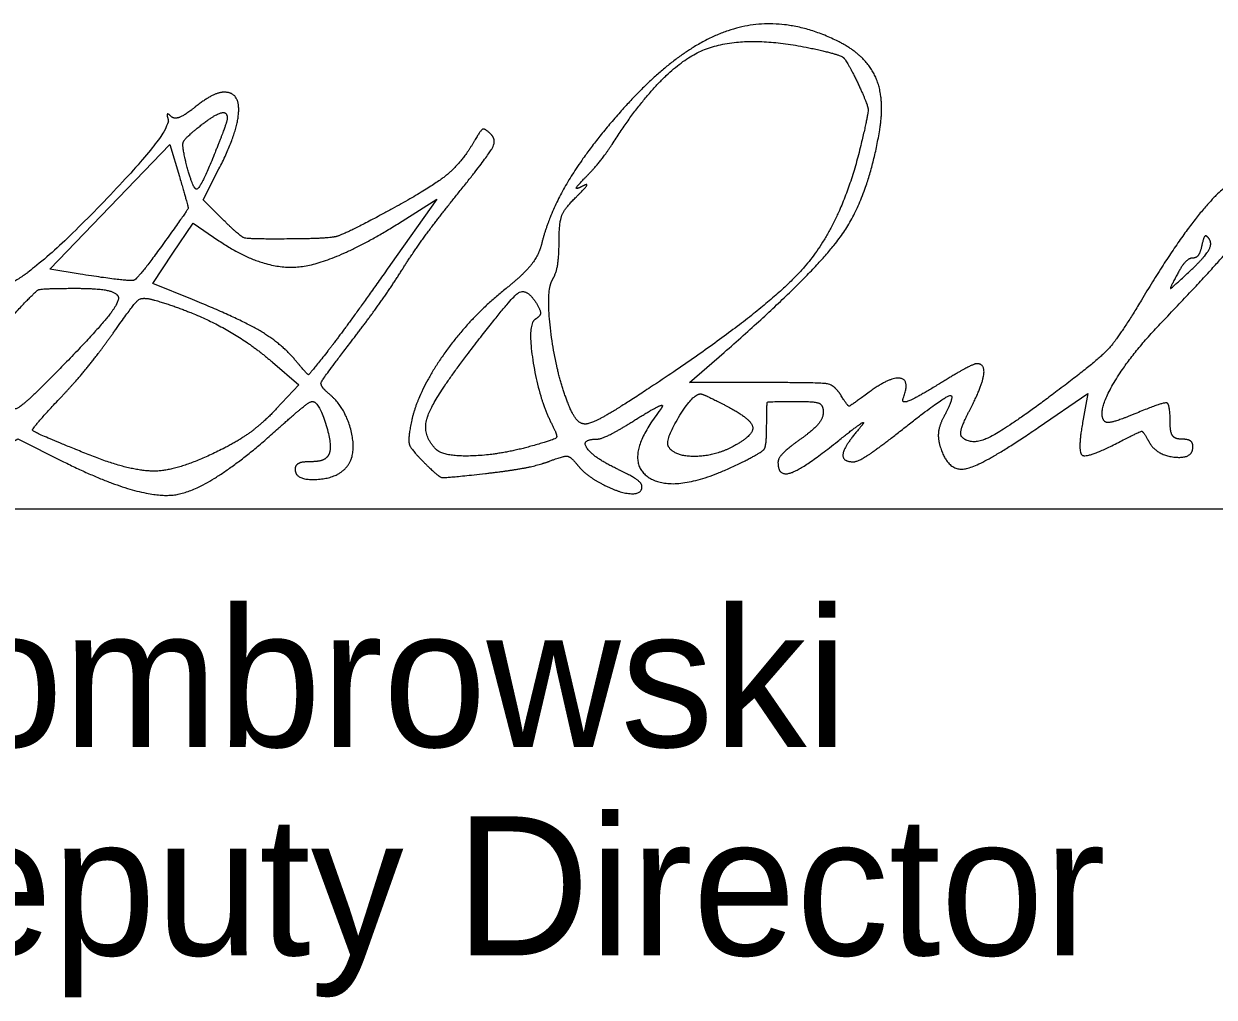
# Model space of a CAD drawing. Extents: x 0 to 44, y -23.8 to 22.
# Drawn here: x 25.658 to 26.858, y 7.87 to 8.851 of the extents above; entities that cross this region are included whole.
import ezdxf

# ---------------------------------------------------------------- set-up
doc = ezdxf.new("R2010")
doc.units = 0
doc.layers.add('SH_Data', color=7, linetype='Continuous')
doc.layers.add('SH_Text', color=7, linetype='Continuous')

msp = doc.modelspace()

# ---------------------------------------------------------------- linework, layer by layer
at = {"layer": 'SH_Data'}
msp.add_line((24.5118, 8.362), (28.0118, 8.362), dxfattribs=at)
at = {"layer": 'SH_Text'}
msp.add_line((26.8529, 8.6331), (26.8529, 8.6331), dxfattribs=at)
for points in [[(25.7151, 8.5984), (25.6847, 8.6033), (25.8056, 8.729), (25.8151, 8.6969)], [(25.859, 8.6534), (25.8391, 8.6732), (25.855, 8.7044)], [(26.0395, 8.6518), (26.0746, 8.674), (26.0278, 8.608)], [(25.8284, 8.5727), (25.7882, 8.589), (25.8086, 8.6194), (25.8291, 8.6498), (25.8549, 8.6321)], [(26.4013, 8.4891), (26.3291, 8.4891), (26.3639, 8.5195)], [(25.9089, 8.5096), (25.9355, 8.4867), (25.9127, 8.4625)], [(26.6802, 8.4437), (26.7304, 8.4781), (26.7256, 8.4522)], [(25.6191, 8.4133), (25.6524, 8.4323), (25.6983, 8.4094)]]:
    msp.add_lwpolyline(points, dxfattribs=at)
for points in [[(26.4789, 8.8328), (26.422, 8.8612), (26.3167, 8.8271), (26.259, 8.7615)], [(26.2509, 8.7291), (26.298, 8.8027), (26.3785, 8.8415), (26.4519, 8.8259)], [(26.4519, 8.8259), (26.4795, 8.82), (26.4874, 8.8141), (26.4979, 8.7921)], [(26.5206, 8.7437), (26.526, 8.7765), (26.506, 8.8192), (26.4789, 8.8328)], [(26.4979, 8.7921), (26.5086, 8.7693), (26.5092, 8.7598), (26.5015, 8.728)], [(25.8605, 8.7817), (25.8548, 8.7817), (25.8416, 8.775), (25.8311, 8.7668)], [(25.855, 8.7044), (25.8733, 8.7402), (25.8762, 8.7817), (25.8605, 8.7817)], [(25.8311, 8.7668), (25.8207, 8.7585), (25.8097, 8.7543), (25.8067, 8.7573)], [(25.8037, 8.7545), (25.8074, 8.7427), (25.6743, 8.6039), (25.645, 8.5889)], [(25.8067, 8.7573), (25.8037, 8.7603), (25.8023, 8.759), (25.8037, 8.7545)], [(25.8331, 8.7454), (25.8491, 8.7583), (25.8633, 8.763), (25.8633, 8.7553)], [(25.8633, 8.7553), (25.8633, 8.7533), (25.8578, 8.7379), (25.8511, 8.7211)], [(26.259, 8.7615), (26.2254, 8.7234), (26.1875, 8.6596), (26.1799, 8.6285)], [(25.8217, 8.7112), (25.8177, 8.7273), (25.8202, 8.735), (25.8331, 8.7454)], [(26.1289, 8.7394), (26.1231, 8.7452), (26.1185, 8.7436), (26.1132, 8.7341)], [(26.3639, 8.5195), (26.4561, 8.6002), (26.5095, 8.6766), (26.5206, 8.7437)], [(26.1132, 8.7341), (26.1001, 8.7109), (26.0668, 8.6842), (26.0194, 8.6587)], [(26.098, 8.6825), (26.1259, 8.7173), (26.1348, 8.7336), (26.1289, 8.7394)], [(25.8511, 8.7211), (25.8367, 8.6853), (25.8289, 8.6826), (25.8217, 8.7112)], [(26.2243, 8.696), (26.2326, 8.7044), (26.2446, 8.7193), (26.2509, 8.7291)], [(26.5015, 8.728), (26.4827, 8.6493), (26.4062, 8.5613), (26.2898, 8.4844)], [(25.8151, 8.6969), (25.8242, 8.6659), (25.8237, 8.6635), (25.7997, 8.6301)], [(26.2205, 8.6867), (26.2142, 8.6834), (26.2159, 8.6876), (26.2243, 8.696)], [(26.8969, 8.6691), (26.8969, 8.7104), (26.8352, 8.6573), (26.7842, 8.5722)], [(26.0397, 8.6032), (26.0502, 8.62), (26.0764, 8.6557), (26.098, 8.6825)], [(26.2148, 8.6761), (26.2242, 8.6853), (26.2267, 8.69), (26.2205, 8.6867)], [(26.1976, 8.6313), (26.1976, 8.6505), (26.2032, 8.6648), (26.2148, 8.6761)], [(26.0194, 8.6587), (25.982, 8.6386), (25.9647, 8.634), (25.9262, 8.6338)], [(26.8047, 8.5499), (26.8641, 8.6119), (26.8969, 8.6543), (26.8969, 8.6691)], [(25.8549, 8.6321), (25.8991, 8.6019), (25.9734, 8.6098), (26.0395, 8.6518)], [(25.9262, 8.6338), (25.8851, 8.6335), (25.8762, 8.6361), (25.859, 8.6534)], [(26.8529, 8.6331), (26.8499, 8.6378), (26.8468, 8.6357), (26.8452, 8.6278)], [(25.7997, 8.6301), (25.7738, 8.5939), (25.7648, 8.5905), (25.7151, 8.5984)], [(26.1799, 8.6285), (26.1771, 8.6173), (26.1611, 8.5973), (26.1442, 8.5839)], [(26.1912, 8.5933), (26.1946, 8.5987), (26.1975, 8.6158), (26.1976, 8.6313)], [(26.8344, 8.6027), (26.8474, 8.615), (26.8557, 8.6286), (26.8529, 8.6331)], [(26.8452, 8.6278), (26.8437, 8.6205), (26.8395, 8.6145), (26.8358, 8.6145)], [(26.8358, 8.6145), (26.8321, 8.6145), (26.8249, 8.6069), (26.8199, 8.5975)], [(26.0278, 8.608), (26.0021, 8.5716), (25.9737, 8.5326), (25.9648, 8.5212)], [(25.9877, 8.5298), (26.0058, 8.5534), (26.0292, 8.5864), (26.0397, 8.6032)], [(26.8199, 8.5975), (26.8124, 8.5834), (26.8148, 8.5843), (26.8344, 8.6027)], [(26.2066, 8.4682), (26.1943, 8.4997), (26.1842, 8.5822), (26.1912, 8.5933)], [(25.6463, 8.5556), (25.6699, 8.5812), (25.6763, 8.5841), (25.7104, 8.5841)], [(25.7532, 8.5763), (25.7558, 8.5721), (25.7349, 8.5447), (25.7068, 8.5155)], [(25.7104, 8.5841), (25.7313, 8.5841), (25.7505, 8.5806), (25.7532, 8.5763)], [(25.7495, 8.5405), (25.7696, 8.5693), (25.778, 8.5757), (25.7905, 8.5721)], [(26.1442, 8.5839), (26.108, 8.5552), (26.0549, 8.4799), (26.0485, 8.4483)], [(26.1046, 8.5166), (26.1472, 8.5725), (26.1645, 8.5855), (26.1747, 8.5691)], [(25.7905, 8.5721), (25.8263, 8.5616), (25.884, 8.5312), (25.9089, 8.5096)], [(25.9318, 8.5118), (25.9181, 8.5283), (25.8746, 8.5539), (25.8284, 8.5727)], [(26.1747, 8.5691), (26.1791, 8.562), (26.1787, 8.5561), (26.1737, 8.553)], [(26.7842, 8.5722), (26.7617, 8.5346), (26.7399, 8.5111), (26.6995, 8.4807)], [(26.1737, 8.553), (26.1653, 8.5478), (26.1777, 8.4709), (26.191, 8.4458)], [(25.6972, 8.4758), (25.712, 8.4915), (25.7355, 8.5206), (25.7495, 8.5405)], [(26.7474, 8.4498), (26.739, 8.4583), (26.7716, 8.5153), (26.8047, 8.5499)], [(25.9659, 8.4777), (25.9564, 8.4855), (25.9596, 8.4932), (25.9877, 8.5298)], [(25.7068, 8.5155), (25.6786, 8.4864), (25.6529, 8.4625), (25.6497, 8.4625)], [(25.9648, 8.5212), (25.9459, 8.4972), (25.9443, 8.4967), (25.9318, 8.5118)], [(26.0735, 8.422), (26.0591, 8.4364), (26.0709, 8.4724), (26.1046, 8.5166)], [(26.6184, 8.5081), (26.6157, 8.5081), (26.5971, 8.498), (26.577, 8.4856)], [(26.6113, 8.4614), (26.6236, 8.4851), (26.6271, 8.5081), (26.6184, 8.5081)], [(26.5443, 8.4734), (26.5514, 8.4917), (26.5313, 8.4952), (26.5099, 8.4794)], [(26.2898, 8.4844), (26.259, 8.464), (26.2294, 8.4473), (26.2242, 8.4473)], [(26.4813, 8.4766), (26.4749, 8.4868), (26.46, 8.4891), (26.4013, 8.4891)], [(26.5099, 8.4794), (26.491, 8.4654), (26.4885, 8.4651), (26.4813, 8.4766)], [(26.577, 8.4856), (26.5568, 8.4732), (26.5422, 8.4677), (26.5443, 8.4734)], [(26.6995, 8.4807), (26.6486, 8.4424), (26.6126, 8.425), (26.6034, 8.4343)], [(25.7233, 8.4166), (25.6681, 8.4388), (25.6662, 8.4431), (25.6972, 8.4758)], [(25.9146, 8.4428), (25.9313, 8.4578), (25.9467, 8.4701), (25.949, 8.4701)], [(25.949, 8.4701), (25.9556, 8.4701), (25.9698, 8.4233), (25.9653, 8.416)], [(25.9837, 8.4041), (25.9939, 8.4164), (25.9824, 8.464), (25.9659, 8.4777)], [(26.2242, 8.4473), (26.219, 8.4473), (26.2111, 8.4567), (26.2066, 8.4682)], [(26.2757, 8.4524), (26.2934, 8.4635), (26.3041, 8.4678), (26.2996, 8.4619)], [(26.308, 8.4243), (26.304, 8.4307), (26.3323, 8.4777), (26.3401, 8.4777)], [(26.3401, 8.4777), (26.3416, 8.4777), (26.3529, 8.4725), (26.3653, 8.4661)], [(26.3653, 8.4661), (26.3911, 8.4528), (26.3942, 8.4361), (26.373, 8.4248)], [(26.4067, 8.4437), (26.4067, 8.4688), (26.4083, 8.4701), (26.4409, 8.4701)], [(26.4409, 8.4701), (26.4556, 8.4701), (26.4637, 8.4663), (26.4637, 8.4592)], [(26.5406, 8.4397), (26.5832, 8.4734), (26.5978, 8.4783), (26.5851, 8.4546)], [(26.8133, 8.446), (26.8133, 8.4676), (26.8066, 8.4697), (26.7776, 8.4576)], [(25.9127, 8.4625), (25.9001, 8.4492), (25.8768, 8.4316), (25.8609, 8.4234)], [(26.2996, 8.4619), (26.2608, 8.4117), (26.3146, 8.3757), (26.3801, 8.4079)], [(26.4637, 8.4592), (26.4637, 8.4532), (26.4534, 8.441), (26.4409, 8.4321)], [(26.5851, 8.4546), (26.5806, 8.4461), (26.579, 8.4324), (26.5816, 8.4242)], [(26.6034, 8.4343), (26.6012, 8.4365), (26.6047, 8.4487), (26.6113, 8.4614)], [(26.7776, 8.4576), (26.7629, 8.4515), (26.7493, 8.448), (26.7474, 8.4498)], [(25.6983, 8.4094), (25.7758, 8.3707), (25.847, 8.3816), (25.9146, 8.4428)], [(26.0485, 8.4483), (26.0452, 8.4316), (26.0483, 8.4219), (26.061, 8.4092)], [(26.191, 8.4458), (26.1966, 8.4351), (26.1928, 8.4315), (26.1692, 8.4249)], [(26.2352, 8.4321), (26.2398, 8.4321), (26.258, 8.4412), (26.2757, 8.4524)], [(26.3801, 8.4079), (26.4016, 8.4185), (26.4067, 8.4253), (26.4067, 8.4437)], [(26.4781, 8.4298), (26.4973, 8.4453), (26.5071, 8.451), (26.4998, 8.4425)], [(26.4998, 8.4425), (26.485, 8.4254), (26.4823, 8.4093), (26.4943, 8.4093)], [(26.5816, 8.4242), (26.5896, 8.3988), (26.6248, 8.4058), (26.6802, 8.4437)], [(26.7256, 8.4522), (26.7194, 8.4194), (26.7297, 8.4126), (26.761, 8.4288)], [(26.8247, 8.4321), (26.8184, 8.4321), (26.8133, 8.4384), (26.8133, 8.446)], [(26.2568, 8.4017), (26.2328, 8.4131), (26.2192, 8.4321), (26.2352, 8.4321)], [(26.4409, 8.4321), (26.4283, 8.4232), (26.4181, 8.4127), (26.4181, 8.4088)], [(26.4943, 8.4093), (26.4986, 8.4093), (26.5194, 8.423), (26.5406, 8.4397)], [(26.761, 8.4288), (26.7832, 8.4402), (26.7858, 8.4403), (26.792, 8.4291)], [(26.8361, 8.4245), (26.8361, 8.4287), (26.8309, 8.4321), (26.8247, 8.4321)], [(25.8609, 8.4234), (25.8176, 8.4012), (25.7678, 8.3987), (25.7233, 8.4166)], [(26.1692, 8.4249), (26.1371, 8.416), (26.0812, 8.4143), (26.0735, 8.422)], [(26.373, 8.4248), (26.3544, 8.4148), (26.314, 8.4146), (26.308, 8.4243)], [(26.4181, 8.4088), (26.4181, 8.3936), (26.4447, 8.403), (26.4781, 8.4298)], [(26.792, 8.4291), (26.7994, 8.4159), (26.8361, 8.4121), (26.8361, 8.4245)], [(25.9464, 8.4093), (25.9383, 8.4093), (25.9317, 8.4059), (25.9317, 8.4017)], [(25.9653, 8.416), (25.9631, 8.4123), (25.9545, 8.4093), (25.9464, 8.4093)], [(26.061, 8.4092), (26.076, 8.3941), (26.0827, 8.3929), (26.1233, 8.3975)], [(26.1233, 8.3975), (26.1483, 8.4003), (26.1773, 8.4059), (26.1879, 8.4099)], [(26.1879, 8.4099), (26.2022, 8.4154), (26.2094, 8.4145), (26.2157, 8.4066)], [(26.2157, 8.4066), (26.2204, 8.4008), (26.2311, 8.3923), (26.2395, 8.3877)], [(25.9317, 8.4017), (25.9317, 8.3905), (25.974, 8.3925), (25.9837, 8.4041)], [(26.2811, 8.3846), (26.281, 8.3877), (26.2701, 8.3954), (26.2568, 8.4017)], [(26.2395, 8.3877), (26.2571, 8.3781), (26.2814, 8.3763), (26.2811, 8.3846)]]:
    msp.add_open_spline(points, degree=2, dxfattribs=at)

# ---------------------------------------------------------------- texts
for s, p in [('Michael G. Dombrowski', (24.5118, 8.122)), ('District       Deputy Director', (24.5118, 7.912))]:
    msp.add_text(s, height=0.14, dxfattribs=at).set_placement(p)

doc.saveas('drawing.dxf')
